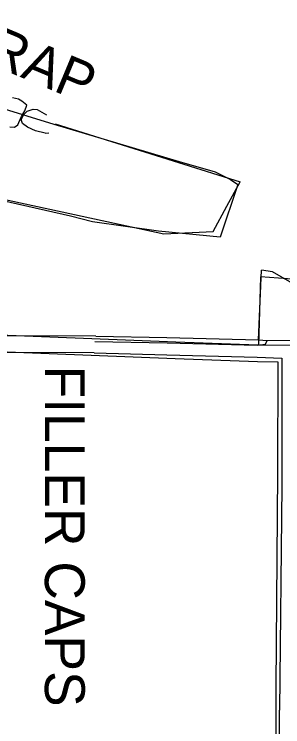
# Model space of a CAD drawing. Extents: x 588843 to 2552415, y 180129 to 269402.
# Drawn here: x 594621 to 594661.4, y 185020.1 to 185127.3 of the extents above; entities that cross this region are included whole.
import ezdxf

# ---------------------------------------------------------------- set-up
doc = ezdxf.new("R2010")
doc.units = 0
for name, color, linetype in [('E_DRN_RipRap', 7, 'Continuous'), ('E_DRN_RipRap_Text', 7, 'Continuous'), ('E_DWY', 7, 'Continuous'), ('E_MISCPROP_Text', 7, 'Continuous'), ('E_RDWY_AsphConc', 7, 'Continuous'), ('E_RDWY_C_and_G', 7, 'Continuous')]:
    doc.layers.add(name, color=color, linetype=linetype)

# ---------------------------------------------------------------- blocks, each defined once
blk = doc.blocks.new('FILT_5')
at = {"layer": 'E_MISCPROP_Text'}
blk.add_text('FILLER CAPS', height=12, dxfattribs=at).set_placement((10, -6))
blk = doc.blocks.new('RIPRT')
at = {"layer": 'E_DRN_RipRap_Text'}
blk.add_text('RIPRAP', height=12, dxfattribs=at).set_placement((-0.14, -3.59))

msp = doc.modelspace()

# ---------------------------------------------------------------- linework, layer by layer
at = {"layer": 'E_DRN_RipRap'}
for p, q in [((594621.62, 185114.46), (594620.67, 185114.7)), ((594622.09, 185114.16), (594621.62, 185114.46)), ((594622.84, 185113.6), (594622.09, 185114.16)), ((594622.06, 185111.87), (594622.54, 185112.71)), ((594622.4, 185112.2), (594622.89, 185112.67)), ((594622.54, 185112.71), (594622.84, 185113.6)), ((594622.89, 185112.67), (594623.8, 185112.98)), ((594623.8, 185112.98), (594624.43, 185112.91)), ((594624.43, 185112.91), (594625.8, 185112.13)), ((594621.63, 185110.98), (594622.06, 185111.87)), ((594622.01, 185111.44), (594622.4, 185112.2)), ((594621, 185110.26), (594621.51, 185110.63)), ((594621.51, 185110.63), (594621.63, 185110.98)), ((594622.18, 185110.85), (594622.01, 185111.44)), ((594622.94, 185110.26), (594622.18, 185110.85)), ((594620.31, 185110.31), (594621, 185110.26)), ((594624.18, 185109.74), (594622.94, 185110.26)), ((594625.6, 185109.35), (594624.18, 185109.74)), ((594625.6, 185109.35), (594626.17, 185109.41))]:
    msp.add_line(p, q, dxfattribs=at)
for points in [[(594618.07, 185113.45), (594626.91, 185110.71), (594645.78, 185105.11), (594651.18, 185103.56), (594653.5, 185102.39), (594654.63, 185101.66), (594651.94, 185093.72), (594642.68, 185094.63), (594632.74, 185096.04), (594629.41, 185096.89), (594612.29, 185100.77)], [(594627.12, 185110.79), (594654.94, 185102.05)], [(594618.9, 185099.55), (594643.46, 185094.21), (594650.92, 185094.56), (594652.95, 185098.41), (594654.94, 185102.05)]]:
    msp.add_lwpolyline(points, dxfattribs=at)
at = {"layer": 'E_DWY'}
for points in [[(594663.15, 185077.46), (594663.42, 185087.35), (594658.01, 185087.77), (594657.72, 185077.5)], [(594633.23, 185078.86), (594617.41, 185078.89), (594605.15, 185079.15), (594593.36, 185079.55), (594579.13, 185079.93), (594566.02, 185080.34), (594556.85, 185080.69), (594547.4, 185079.19), (594537.29, 185077.79), (594532.65, 185077.45), (594529.77, 185077.44), (594512.58, 185077.43), (594499.42, 185077.41), (594490.18, 185077.48)], [(594601.2, 185079.22), (594619.97, 185078.97), (594645.28, 185077.97), (594657.64, 185077.51), (594663.15, 185077.46), (594663.08, 185058.23)], [(594633, 185076.34), (594617.36, 185076.39), (594605.09, 185076.65), (594593.29, 185077.05), (594579.06, 185077.44), (594565.93, 185077.84), (594557, 185078.18), (594547.76, 185076.72), (594537.56, 185075.31), (594532.75, 185074.95), (594529.77, 185074.94), (594512.59, 185074.93), (594499.42, 185074.91), (594490.16, 185074.98)], [(594601.17, 185076.72), (594619.9, 185076.47), (594645.18, 185075.47), (594657.58, 185075.01), (594660.64, 185074.98), (594660.58, 185058.24)], [(594660.58, 185058.26), (594660.31, 185026.17), (594660.23, 184969.36), (594660.09, 184919.85)]]:
    msp.add_lwpolyline(points, dxfattribs=at)
at = {"layer": 'E_RDWY_AsphConc'}
for points in [[(594657.72, 185078.29), (594658.19, 185088.77)], [(594663.61, 185078.1), (594663.54, 185085.84), (594662.45, 185087.02), (594659.82, 185088.52), (594658.19, 185088.77)]]:
    msp.add_lwpolyline(points, dxfattribs=at)
at = {"layer": 'E_RDWY_C_and_G'}
for points in [[(594633.23, 185078.86), (594643.94, 185078.64)], [(594643.94, 185078.64), (594657.72, 185078.29), (594659.02, 185078.21), (594662.72, 185078.26), (594663.61, 185078.1), (594663.54, 185075.43), (594663.49, 185056.88), (594663.25, 185022.45)], [(594633.09, 185078.03), (594643.98, 185077.82)], [(594643.98, 185077.82), (594657.5, 185077.49), (594658.79, 185077.64), (594659.02, 185078.21)], [(594633, 185076.34), (594643.9, 185076.04)], [(594643.9, 185076.04), (594657.54, 185075.69), (594661.23, 185075.54), (594661.26, 185056.39), (594660.88, 185022.57)], [(594660.65, 184970.75), (594660.88, 185022.57)]]:
    msp.add_lwpolyline(points, dxfattribs=at)

# ---------------------------------------------------------------- block references
at = {"layer": 'E_DRN_RipRap_Text', "xscale": 0.4999999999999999, "yscale": 0.49999999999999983, "rotation": -22.695353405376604}
msp.add_blockref('RIPRT', (594604.8, 185126.89), dxfattribs=at)
at = {"layer": 'E_MISCPROP_Text', "xscale": 0.5, "yscale": 0.5, "rotation": -89.98949477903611}
msp.add_blockref('FILT_5', (594628.56, 185079.4), dxfattribs=at)

doc.saveas('drawing.dxf')
